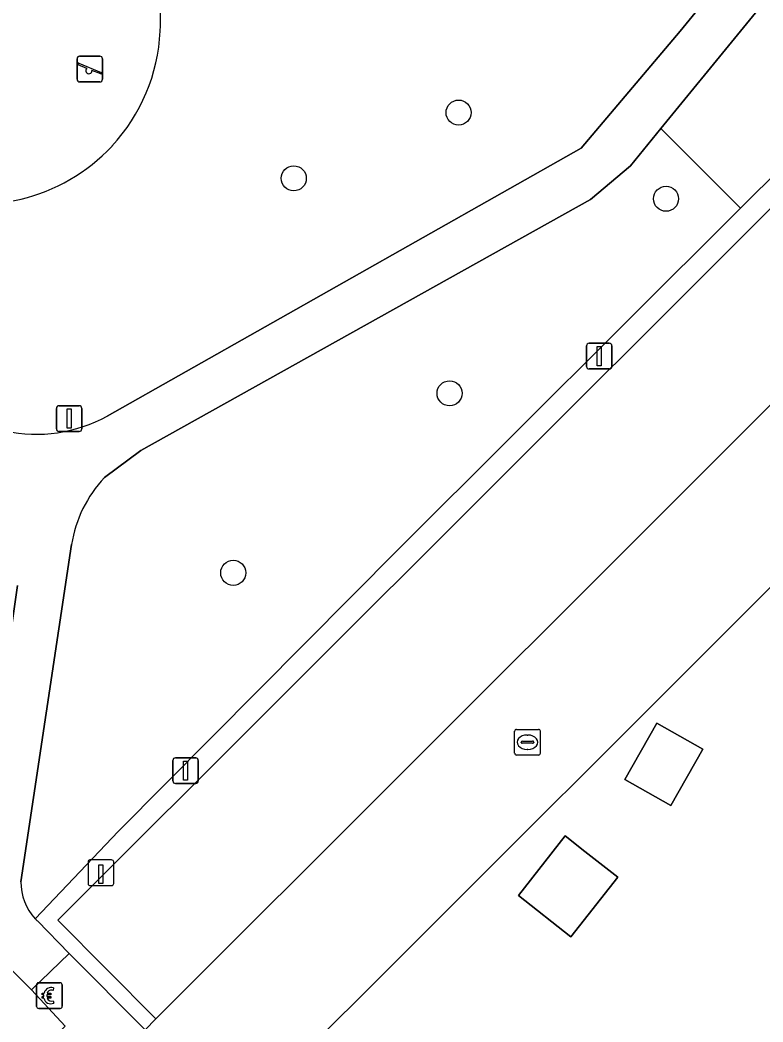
# Model space of a CAD drawing. Extents: x 159960 to 160866, y 382700 to 383354.
# Drawn here: x 160288.75 to 160317.72, y 383211.35 to 383250.44 of the extents above; entities that cross this region are included whole.
import ezdxf

# ---------------------------------------------------------------- set-up
doc = ezdxf.new("R2010")
doc.units = 0
for name, color, linetype in [('IMGEO_Betaalautomaat', 7, 'Continuous'), ('IMGEO_Boom', 7, 'Continuous'), ('IMGEO_Erf', 7, 'Continuous'), ('IMGEO_Groenvoorziening', 7, 'Continuous'), ('IMGEO_Kolk', 7, 'Continuous'), ('IMGEO_Laadpaal', 7, 'Continuous'), ('IMGEO_Lichtmast', 7, 'Continuous'), ('IMGEO_Pand', 7, 'Continuous'), ('IMGEO_Parkeervlak_open', 7, 'Continuous'), ('IMGEO_Rijbaan_lokaal_open', 7, 'Continuous'), ('IMGEO_Speelvoorziening', 7, 'Continuous'), ('IMGEO_Terreindeel_zand', 7, 'Continuous'), ('IMGEO_Verkeersbordpaal', 7, 'Continuous'), ('IMGEO_Voetpad_halfverhard', 7, 'Continuous'), ('IMGEO_Voetpad_open', 7, 'Continuous')]:
    doc.layers.add(name, color=color, linetype=linetype)

msp = doc.modelspace()

# ---------------------------------------------------------------- linework, layer by layer
at = {"layer": 'IMGEO_Betaalautomaat'}
for p, q in [((160289.389, 383211.951), (160289.389, 383212.792)), ((160289.389, 383212.792), (160289.389, 383211.951)), ((160289.464, 383212.875), (160290.305, 383212.875)), ((160290.305, 383212.875), (160289.464, 383212.875)), ((160290.051, 383212.68), (160290.034, 383212.58)), ((160290.388, 383212.801), (160290.388, 383211.96)), ((160290.388, 383211.96), (160290.388, 383212.801)), ((160289.672, 383212.339), (160289.672, 383212.407)), ((160289.793, 383212.407), (160289.793, 383212.339)), ((160290.038, 383212.174), (160290.06, 383212.087)), ((160290.314, 383211.876), (160289.473, 383211.876)), ((160289.473, 383211.876), (160290.314, 383211.876))]:
    msp.add_line(p, q, dxfattribs=at)
for points in [[(160289.672, 383212.407), (160289.603, 383212.407), (160289.603, 383212.476), (160289.682, 383212.476)], [(160289.677, 383212.27), (160289.603, 383212.27), (160289.603, 383212.339), (160289.672, 383212.339)], [(160289.804, 383212.476), (160289.951, 383212.476), (160289.951, 383212.407), (160289.793, 383212.407)], [(160289.793, 383212.339), (160289.951, 383212.339), (160289.951, 383212.27), (160289.807, 383212.27)]]:
    msp.add_lwpolyline(points, dxfattribs=at)
for centre, radius, start, end in [((160289.467, 383212.798), 0.0779, 92.4484, 184.2845), ((160289.467, 383212.798), 0.0779, 92.4484, 184.2845), ((160289.965, 383212.4), 0.293, 73.014, 165.0139), ((160289.971, 383212.413), 0.179, 69.3236, 159.5683), ((160290.311, 383212.798), 0.0779, 2.4484, 94.2845), ((160290.311, 383212.798), 0.0779, 2.4484, 94.2845), ((160289.938, 383212.325), 0.267, 191.8096, 297.0389), ((160289.971, 383212.34), 0.179, 202.7625, 291.8693), ((160289.467, 383211.954), 0.0779, 182.4484, 274.2845), ((160289.467, 383211.954), 0.0779, 182.4484, 274.2845), ((160290.311, 383211.954), 0.0779, 272.4484, 4.2845), ((160290.311, 383211.954), 0.0779, 272.4484, 4.2845)]:
    msp.add_arc(centre, radius, start, end, dxfattribs=at)
at = {"layer": 'IMGEO_Boom'}
for centre in [(160305.851, 383246.827), (160299.424, 383244.261), (160313.943, 383243.463), (160305.499, 383235.874), (160297.062, 383228.869)]:
    msp.add_circle(centre, 0.489, dxfattribs=at)
at = {"layer": 'IMGEO_Erf'}
msp.add_lwpolyline([(160340.616, 383250.873), (160339.744, 383250), (160297.198, 383207.521)], dxfattribs=at)
for points in [[(160314.135, 383219.792), (160312.34, 383220.809), (160313.582, 383223.001), (160315.377, 383221.985)], [(160308.183, 383216.279), (160310.01, 383218.606), (160310.778, 383218.002), (160312.06, 383216.996), (160310.233, 383214.669)]]:
    msp.add_lwpolyline(points, close=True, dxfattribs=at)
at = {"layer": 'IMGEO_Groenvoorziening'}
for points in [[(160292.15, 383234.986), (160310.639, 383245.432), (160314.498, 383250), (160329.239, 383268.052)], [(160316.842, 383243.102), (160314.492, 383245.455), (160313.744, 383246.204), (160312.56, 383244.755), (160310.993, 383243.437), (160293.458, 383233.645), (160292.037, 383232.584)], [(160289.336, 383215.374), (160292.586, 383218.79), (160303.495, 383229.776), (160316.842, 383243.102)], [(160286.779, 383232.841), (160285.997, 383232.224), (160280.025, 383229.888), (160278.328, 383227.84), (160274.502, 383223.996), (160288.878, 383209.566), (160290.507, 383211.188), (160289.193, 383212.605), (160287.037, 383214.743), (160286.77, 383215.4), (160288.652, 383228.373)], [(160290.754, 383229.971), (160288.783, 383216.819)]]:
    msp.add_lwpolyline(points, dxfattribs=at)
msp.add_lwpolyline([(160328.317, 383254.493), (160324.037, 383258.805), (160322.599, 383257.044), (160316.845, 383250), (160313.744, 383246.204), (160314.492, 383245.455), (160316.842, 383243.102)], close=True, dxfattribs=at)
for centre, radius, start, end in [((160287.069, 383250.359), 7.155, 357.1239, 24.4177), ((160287.123, 383250.395), 7.137, 183.1692, 316.8877), ((160287.075, 383250.361), 7.149, 317.3464, 357.1074), ((160289.385, 383240.017), 5.741, 257.7866, 298.7959), ((160295.686, 383229.171), 4.997, 136.9137, 170.7836), ((160290.851, 383216.782), 2.068, 178.9752, 222.9084)]:
    msp.add_arc(centre, radius, start, end, dxfattribs=at)
at = {"layer": 'IMGEO_Kolk'}
for p, q in [((160308.039, 383221.836), (160308.039, 383222.688)), ((160308.114, 383222.762), (160308.966, 383222.762)), ((160309.04, 383222.688), (160309.04, 383221.836)), ((160308.298, 383222.256), (160308.298, 383222.268)), ((160308.341, 383222.305), (160308.739, 383222.305)), ((160308.527, 383222.542), (160308.552, 383222.542)), ((160308.782, 383222.268), (160308.782, 383222.256)), ((160308.736, 383222.219), (160308.338, 383222.219)), ((160308.55, 383221.982), (160308.525, 383221.982)), ((160308.966, 383221.762), (160308.114, 383221.762))]:
    msp.add_line(p, q, dxfattribs=at)
for points in [[(160308.039, 383221.836), (160308.039, 383222.688)], [(160308.114, 383222.762), (160308.966, 383222.762)], [(160309.04, 383222.688), (160309.04, 383221.836)], [(160308.966, 383221.762), (160308.114, 383221.762)]]:
    msp.add_lwpolyline(points, dxfattribs=at)
for centre, radius, start, end in [((160308.116, 383222.686), 0.0765, 91.552, 178.448), ((160308.116, 383222.686), 0.0765, 91.552, 178.448), ((160308.964, 383222.686), 0.0765, 1.552, 88.448), ((160308.964, 383222.686), 0.0765, 1.552, 88.448), ((160308.338, 383222.265), 0.0403, 85.8775, 175.7526), ((160308.743, 383222.267), 0.0386, 1.7309, 96.639), ((160308.335, 383222.255), 0.0366, 178.938, 274.7102), ((160308.739, 383222.262), 0.043, 264.8664, 352.4533), ((160308.116, 383221.838), 0.0765, 181.552, 268.448), ((160308.116, 383221.838), 0.0765, 181.552, 268.448), ((160308.964, 383221.838), 0.0765, 271.552, 358.448), ((160308.964, 383221.838), 0.0765, 271.552, 358.448)]:
    msp.add_arc(centre, radius, start, end, dxfattribs=at)
for centre, major_axis, ratio, start_param, end_param in [((160308.526, 383222.262), (-0.387, 0.002), 0.722429, 4.712389, 7.853982), ((160308.551, 383222.262), (-0.39, 0.002), 0.717154, 1.570796, 4.712389)]:
    msp.add_ellipse(centre, major_axis=major_axis, ratio=ratio, start_param=start_param, end_param=end_param, dxfattribs=at)
at = {"layer": 'IMGEO_Laadpaal'}
for p, q in [((160291.399, 383217.586), (160291.399, 383216.745)), ((160291.399, 383217.586), (160291.399, 383216.745)), ((160292.315, 383217.67), (160291.474, 383217.67)), ((160292.315, 383217.67), (160291.474, 383217.67)), ((160292.399, 383216.754), (160292.399, 383217.595)), ((160292.399, 383216.754), (160292.399, 383217.595)), ((160291.483, 383216.67), (160292.324, 383216.67)), ((160291.483, 383216.67), (160292.324, 383216.67))]:
    msp.add_line(p, q, dxfattribs=at)
msp.add_lwpolyline([(160291.814, 383217.483), (160291.974, 383217.483), (160291.974, 383216.75), (160291.814, 383216.75), (160291.814, 383217.483)], dxfattribs=at)
for centre, start, end in [((160291.477, 383217.592), 92.4484, 184.2845), ((160291.477, 383217.592), 92.4484, 184.2845), ((160292.321, 383217.592), 2.4484, 94.2845), ((160292.321, 383217.592), 2.4484, 94.2845), ((160291.477, 383216.748), 182.4484, 274.2845), ((160291.477, 383216.748), 182.4484, 274.2845), ((160292.321, 383216.748), 272.4484, 4.2845), ((160292.321, 383216.748), 272.4484, 4.2845)]:
    msp.add_arc(centre, 0.0779, start, end, dxfattribs=at)
at = {"layer": 'IMGEO_Lichtmast'}
for p, q in [((160310.841, 383236.924), (160310.841, 383237.724)), ((160310.841, 383237.724), (160310.841, 383236.924)), ((160310.941, 383237.824), (160311.731, 383237.824)), ((160311.731, 383237.824), (160310.941, 383237.824)), ((160311.831, 383237.724), (160311.831, 383236.924)), ((160311.831, 383236.924), (160311.831, 383237.724)), ((160311.731, 383236.824), (160310.941, 383236.824)), ((160310.941, 383236.824), (160311.731, 383236.824)), ((160294.708, 383220.752), (160294.708, 383221.552)), ((160294.708, 383221.552), (160294.708, 383220.752)), ((160294.808, 383221.652), (160295.598, 383221.652)), ((160295.598, 383221.652), (160294.808, 383221.652)), ((160295.698, 383221.552), (160295.698, 383220.752)), ((160295.698, 383220.752), (160295.698, 383221.552)), ((160295.598, 383220.652), (160294.808, 383220.652)), ((160294.808, 383220.652), (160295.598, 383220.652))]:
    msp.add_line(p, q, dxfattribs=at)
for points in [[(160311.261, 383237.699), (160311.411, 383237.699), (160311.411, 383236.949), (160311.261, 383236.949), (160311.261, 383237.699)], [(160295.128, 383221.527), (160295.278, 383221.527), (160295.278, 383220.777), (160295.128, 383220.777), (160295.128, 383221.527)]]:
    msp.add_lwpolyline(points, dxfattribs=at)
for centre, start, end in [((160310.941, 383237.724), 90, 180), ((160310.941, 383237.724), 90, 180), ((160311.731, 383237.724), 0, 90), ((160311.731, 383237.724), 360, 90), ((160310.941, 383236.924), 180, 270), ((160310.941, 383236.924), 180, 270), ((160311.731, 383236.924), 270, 0), ((160311.731, 383236.924), 270, 0), ((160294.808, 383221.552), 90, 180), ((160294.808, 383221.552), 90, 180), ((160295.598, 383221.552), 0, 90), ((160295.598, 383221.552), 360, 90), ((160294.808, 383220.752), 180, 270), ((160294.808, 383220.752), 180, 270), ((160295.598, 383220.752), 270, 0), ((160295.598, 383220.752), 270, 0)]:
    msp.add_arc(centre, 0.1, start, end, dxfattribs=at)
at = {"layer": 'IMGEO_Pand'}
for points in [[(160314.135, 383219.792), (160315.377, 383221.985), (160313.582, 383223.001), (160312.34, 383220.809)], [(160308.183, 383216.279), (160310.233, 383214.669), (160312.06, 383216.996), (160310.778, 383218.002), (160310.01, 383218.606)]]:
    msp.add_lwpolyline(points, close=True, dxfattribs=at)
at = {"layer": 'IMGEO_Parkeervlak_open'}
msp.add_lwpolyline([(160294.045, 383211.467), (160332.615, 383250), (160336.845, 383254.226), (160333.027, 383258.067), (160324.95, 383250), (160290.221, 383215.314)], close=True, dxfattribs=at)
at = {"layer": 'IMGEO_Rijbaan_lokaal_open'}
msp.add_lwpolyline([(160341.342, 383260.216), (160339.054, 383256.771), (160336.845, 383254.226), (160332.615, 383250), (160294.045, 383211.467), (160293.621, 383211.043), (160297.198, 383207.521), (160339.744, 383250)], dxfattribs=at)
at = {"layer": 'IMGEO_Speelvoorziening'}
for p, q in [((160290.971, 383248.124), (160290.971, 383248.924)), ((160290.971, 383248.924), (160290.971, 383248.124)), ((160291.071, 383249.024), (160291.861, 383249.024)), ((160291.861, 383249.024), (160291.071, 383249.024)), ((160291.961, 383248.924), (160291.961, 383248.124)), ((160291.961, 383248.124), (160291.961, 383248.924)), ((160291.354, 383248.552), (160291.015, 383248.689)), ((160291.04, 383248.749), (160291.916, 383248.396)), ((160291.892, 383248.336), (160291.552, 383248.473)), ((160291.861, 383248.024), (160291.071, 383248.024)), ((160291.071, 383248.024), (160291.861, 383248.024))]:
    msp.add_line(p, q, dxfattribs=at)
for centre, radius, start, end in [((160291.071, 383248.924), 0.1, 90, 180), ((160291.071, 383248.924), 0.1, 90, 180), ((160291.861, 383248.924), 0.1, 0, 90), ((160291.861, 383248.924), 0.1, 360, 90), ((160291.028, 383248.719), 0.0327, 68.078, 248.078), ((160291.433, 383248.462), 0.12, 130.9928, 5.1632), ((160291.071, 383248.124), 0.1, 180, 270), ((160291.071, 383248.124), 0.1, 180, 270), ((160291.861, 383248.124), 0.1, 270, 0), ((160291.861, 383248.124), 0.1, 270, 0), ((160291.904, 383248.366), 0.0327, 248.078, 68.078)]:
    msp.add_arc(centre, radius, start, end, dxfattribs=at)
at = {"layer": 'IMGEO_Terreindeel_zand'}
for centre, radius, start, end in [((160287.069, 383250.359), 7.155, 357.1239, 24.4177), ((160287.123, 383250.395), 7.137, 183.1692, 316.8877), ((160287.075, 383250.361), 7.149, 317.3464, 357.1074)]:
    msp.add_arc(centre, radius, start, end, dxfattribs=at)
at = {"layer": 'IMGEO_Verkeersbordpaal'}
for p, q in [((160290.165, 383234.487), (160290.165, 383235.287)), ((160290.165, 383235.287), (160290.165, 383234.487)), ((160290.265, 383235.387), (160291.055, 383235.387)), ((160291.055, 383235.387), (160290.265, 383235.387)), ((160291.155, 383235.287), (160291.155, 383234.487)), ((160291.155, 383234.487), (160291.155, 383235.287)), ((160291.055, 383234.387), (160290.265, 383234.387)), ((160290.265, 383234.387), (160291.055, 383234.387))]:
    msp.add_line(p, q, dxfattribs=at)
msp.add_lwpolyline([(160290.585, 383235.262), (160290.735, 383235.262), (160290.735, 383234.512), (160290.585, 383234.512), (160290.585, 383235.262)], dxfattribs=at)
for centre, start, end in [((160290.265, 383235.287), 90, 180), ((160290.265, 383235.287), 90, 180), ((160291.055, 383235.287), 0, 90), ((160291.055, 383235.287), 360, 90), ((160290.265, 383234.487), 180, 270), ((160290.265, 383234.487), 180, 270), ((160291.055, 383234.487), 270, 0), ((160291.055, 383234.487), 270, 0)]:
    msp.add_arc(centre, 0.1, start, end, dxfattribs=at)
at = {"layer": 'IMGEO_Voetpad_halfverhard'}
for points in [[(160292.037, 383232.584), (160293.458, 383233.645), (160310.993, 383243.437), (160312.56, 383244.755), (160313.744, 383246.204), (160316.845, 383250), (160322.599, 383257.044), (160324.037, 383258.805), (160327.518, 383263.066), (160331.759, 383268.258)], [(160329.239, 383268.052), (160314.498, 383250), (160310.639, 383245.432), (160292.15, 383234.986)], [(160288.783, 383216.819), (160290.754, 383229.971)], [(160288.652, 383228.373), (160286.77, 383215.4), (160287.037, 383214.743), (160289.193, 383212.605), (160290.662, 383214.017), (160289.422, 383215.287)]]:
    msp.add_lwpolyline(points, dxfattribs=at)
for centre, radius, start, end in [((160289.385, 383240.017), 5.741, 257.7866, 298.7959), ((160295.686, 383229.171), 4.997, 136.9137, 170.7836), ((160290.851, 383216.782), 2.068, 178.9752, 222.9084), ((160290.63, 383216.568), 1.761, 222.6781, 226.6596)]:
    msp.add_arc(centre, radius, start, end, dxfattribs=at)
at = {"layer": 'IMGEO_Voetpad_open'}
for points in [[(160289.422, 383215.287), (160290.662, 383214.017), (160293.621, 383211.043), (160294.045, 383211.467), (160290.221, 383215.314), (160324.95, 383250), (160333.027, 383258.067), (160336.845, 383254.226), (160339.054, 383256.771), (160341.342, 383260.216)], [(160340.438, 383259.813), (160339.442, 383258.332), (160336.978, 383255.231), (160333.07, 383258.904), (160332.78, 383259.176), (160328.317, 383254.493), (160316.842, 383243.102), (160303.495, 383229.776), (160292.586, 383218.79), (160289.336, 383215.374)]]:
    msp.add_lwpolyline(points, dxfattribs=at)
msp.add_lwpolyline([(160263.358, 383242.823), (160262.591, 383242.059), (160277.168, 383227.432), (160273.314, 383223.64), (160278.381, 383218.565), (160280.345, 383216.598), (160289.751, 383207.177), (160290.422, 383207.847), (160293.621, 383211.043), (160290.662, 383214.017), (160289.193, 383212.605), (160290.507, 383211.188), (160288.878, 383209.566), (160274.502, 383223.996), (160278.328, 383227.84)], close=True, dxfattribs=at)
msp.add_arc((160290.63, 383216.568), 1.761, 222.6781, 226.6596, dxfattribs=at)

doc.saveas('drawing.dxf')
